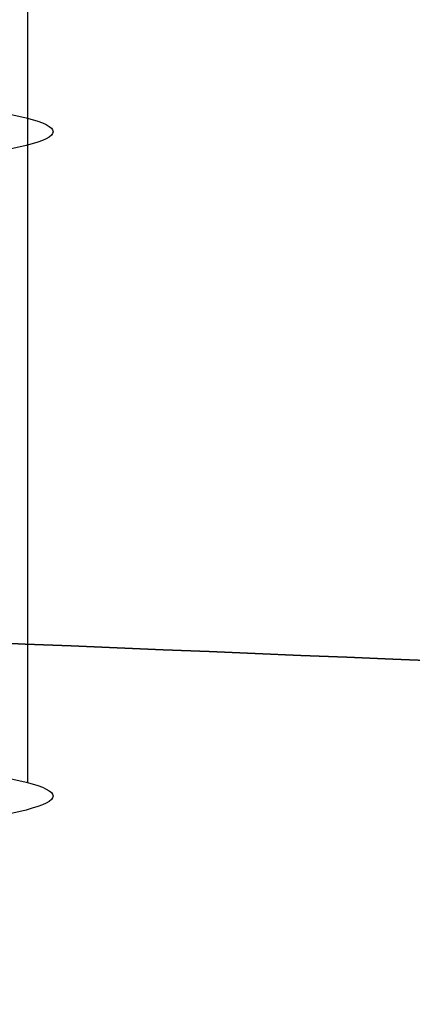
# Model space of a CAD drawing. Header units: millimetres. Extents: x -505 to 505, y 0 to 800.
# Tile 631 of 656: x -151.65 to -149.88, y 352.72 to 357.16. Entities that reach past the tile are written whole.
import ezdxf

# ---------------------------------------------------------------- set-up
doc = ezdxf.new("R2010")
doc.units = ezdxf.units.MM
doc.header["$MEASUREMENT"] = 0
doc.layers.add('IGES level 1', color=255, linetype='Continuous')

msp = doc.modelspace()

# ---------------------------------------------------------------- linework, layer by layer
at = {"layer": 'IGES level 1', "extrusion": (0, 0.998653, -0.051878)}
msp.add_arc((157.5, 163.7474, 348.6303), 6, 90, 270, dxfattribs=at)
at = {"layer": 'IGES level 1', "extrusion": (-6.91409e-32, 0.998653, -0.051878)}
msp.add_arc((157.5, 163.7474, 345.6303), 6, 90, 270, dxfattribs=at)
msp.add_arc((157.5, 163.7474, 345.6303), 6, 90, 270, dxfattribs=at)
at = {"layer": 'IGES level 1'}
for points in [[(-151.6153, 359.7124, 146.4541), (-151.6153, 356.7164, 146.6098), (-151.6153, 353.7204, 146.7654)], [(-191.1858, 355.9795, 190.2519), (20.9076, 347.2191, 21.6132), (233.0011, 338.4587, -147.0255)], [(233.0011, 338.4587, -147.0255), (20.9076, 347.2191, 21.6132), (-191.1858, 355.9795, 190.2519)], [(195.4775, 337.9529, -156.7623), (-20.8055, 346.8863, 15.2077), (-237.0886, 355.8198, 187.1776)], [(-237.0886, 355.8198, 187.1776), (-20.8055, 346.8863, 15.2077), (195.4775, 337.9529, -156.7623)]]:
    msp.add_open_spline(points, degree=2, dxfattribs=at)

doc.saveas('drawing.dxf')
